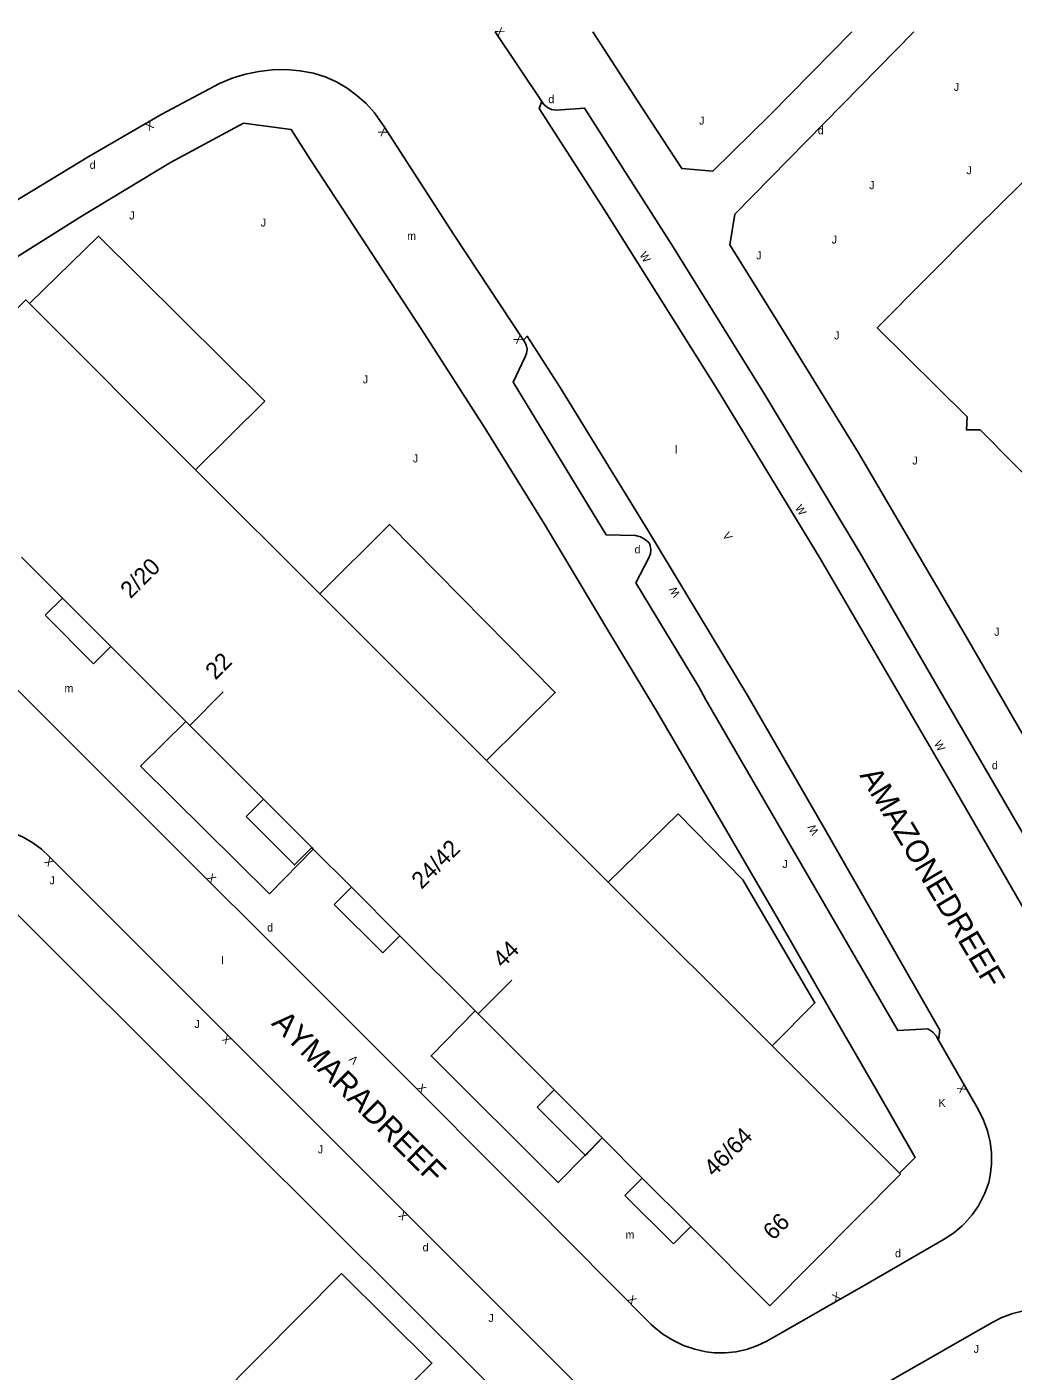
# Model space of a CAD drawing. Extents: x 134999 to 136502, y 457398 to 459002.
# Drawn here: x 135409.5 to 135471.1, y 458916.3 to 459000.3 of the extents above; entities that cross this region are included whole.
import ezdxf

# ---------------------------------------------------------------- set-up
doc = ezdxf.new("R2010")
doc.units = 0
for name, color, linetype in [('RI_DGTB_15', 7, 'Continuous'), ('RI_DGTB_29', 7, 'Continuous'), ('RI_DGTB_3', 7, 'Continuous'), ('RI_DGTB_30', 7, 'Continuous'), ('RI_DGTB_31', 7, 'Continuous'), ('RI_DGTB_35', 7, 'Continuous'), ('RI_DGTB_36', 7, 'Continuous'), ('RI_DGTB_37', 7, 'Continuous'), ('RI_DGTB_4', 7, 'Continuous'), ('RI_DGTB_43', 7, 'Continuous'), ('RI_DGTB_48', 7, 'Continuous'), ('RI_DGTB_54', 7, 'Continuous'), ('RI_DGTB_6', 7, 'Continuous'), ('RI_DGTB_7', 7, 'Continuous')]:
    doc.layers.add(name, color=color, linetype=linetype)

msp = doc.modelspace()

# ---------------------------------------------------------------- linework, layer by layer
at = {"layer": 'RI_DGTB_15'}
for p, q in [((135419.682, 458956.64), (135421.804, 458958.762)), ((135437.707, 458938.629), (135439.829, 458940.751))]:
    msp.add_line(p, q, dxfattribs=at)
at = {"layer": 'RI_DGTB_3'}
for p, q in [((135420.075, 458972.632), (135409.69, 458983.013)), ((135427.828, 458964.883), (135420.075, 458972.632)), ((135438.243, 458954.473), (135427.828, 458964.883)), ((135419.456, 458956.914), (135419.706, 458956.664)), ((135445.84, 458946.879), (135438.243, 458954.473)), ((135445.899, 458946.821), (135445.84, 458946.879)), ((135456.079, 458936.645), (135445.899, 458946.821)), ((135437.525, 458938.841), (135437.722, 458938.644)), ((135464.035, 458928.692), (135456.079, 458936.645))]:
    msp.add_line(p, q, dxfattribs=at)
for points in [[(135409.69, 458983.013), (135409.473, 458983.249), (135401.319, 458975.055), (135401.446, 458974.928)], [(135409.207, 458967.166), (135411.754, 458964.619)], [(135411.754, 458964.619), (135414.78, 458961.592)], [(135414.78, 458961.592), (135419.456, 458956.914)], [(135419.706, 458956.664), (135424.309, 458952.061)], [(135424.309, 458952.061), (135427.338, 458949.03)], [(135427.338, 458949.03), (135427.424, 458948.944)], [(135427.424, 458948.944), (135429.809, 458946.558)], [(135429.809, 458946.558), (135432.835, 458943.531)], [(135432.835, 458943.531), (135437.525, 458938.841)], [(135437.722, 458938.644), (135442.47, 458933.894)], [(135442.47, 458933.894), (135445.468, 458930.896)], [(135445.468, 458930.896), (135447.971, 458928.393)], [(135450.997, 458925.366), (135455.942, 458920.42), (135464.101, 458928.626), (135464.035, 458928.692)], [(135447.971, 458928.393), (135450.997, 458925.366)]]:
    msp.add_lwpolyline(points, dxfattribs=at)
at = {"layer": 'RI_DGTB_4'}
msp.add_lwpolyline([(135473.067, 458991.906), (135468.829, 458987.721), (135462.651, 458981.499), (135468.262, 458975.947), (135468.224, 458975.134), (135469.082, 458975.128), (135473.313, 458970.859), (135473.339, 458970.046), (135474.168, 458970.052), (135478.384, 458965.758), (135478.377, 458964.994), (135479.254, 458964.995), (135486.976, 458957.167), (135493.33, 458950.767)], dxfattribs=at)
at = {"layer": 'RI_DGTB_48'}
for points in [[(135420.075, 458972.632), (135424.392, 458976.915), (135414.013, 458987.219), (135409.69, 458983.013)], [(135438.243, 458954.473), (135442.542, 458958.73), (135432.191, 458969.226), (135427.828, 458964.883)], [(135445.84, 458946.879), (135450.213, 458951.141), (135454.256, 458947.024), (135458.757, 458939.346), (135456.079, 458936.645)]]:
    msp.add_lwpolyline(points, dxfattribs=at)
at = {"layer": 'RI_DGTB_54'}
msp.add_line((135438.774, 459000), (135441.692, 458995.634), dxfattribs=at)
for points in [[(135444.875, 459000), (135447.716, 458995.613), (135450.45, 458991.454), (135452.383, 458991.291), (135455.964, 458994.809), (135461.065, 459000)], [(135464.929, 459000), (135453.764, 458988.595), (135453.448, 458986.68), (135456.46, 458981.831), (135461.474, 458973.699), (135468.283, 458962.08), (135474, 458952.201), (135479.933, 458941.911), (135481.59, 458938.964)], [(135408.742, 458989.376), (135413.396, 458992.203), (135417.955, 458994.844), (135421.574, 458996.774), (135422.366, 458997.1), (135423.185, 458997.35), (135424.024, 458997.523), (135424.875, 458997.617), (135425.731, 458997.631), (135426.585, 458997.565), (135427.433, 458997.419), (135428.164, 458997.178), (135428.866, 458996.862), (135429.531, 458996.475), (135430.153, 458996.021), (135430.724, 458995.505), (135431.239, 458994.933), (135431.691, 458994.31), (135431.824, 458994.099), (135436.231, 458987.285), (135440.552, 458980.737)], [(135479.394, 458932.593), (135479.203, 458932.412), (135467.532, 458952.606), (135459.093, 458967.084), (135452.642, 458977.663), (135445.583, 458988.904), (135441.533, 458995.197), (135441.692, 458995.634)], [(135441.692, 458995.634), (135441.825, 458995.449), (135442.045, 458995.265), (135442.308, 458995.148), (135442.592, 458995.107), (135444.364, 458995.229), (135449.813, 458986.69), (135455.702, 458977.199), (135461.581, 458967.422), (135466.806, 458958.408), (135471.703, 458950.008), (135480.201, 458935.173), (135479.424, 458933.667), (135479.337, 458933.476), (135479.277, 458933.18), (135479.297, 458932.879), (135479.394, 458932.593)], [(135464.035, 458928.692), (135465.016, 458929.669), (135462.567, 458933.963), (135459.67, 458938.959), (135456.481, 458944.519), (135452.822, 458950.818), (135448.932, 458957.465), (135445.816, 458962.613), (135441.869, 458969.228), (135438.149, 458975.222), (135434.193, 458981.378), (135429.974, 458987.838), (135427.241, 458991.991), (135426.038, 458993.887), (135423.055, 458994.295), (135418.513, 458991.837), (135412.917, 458988.462), (135407.846, 458985.276), (135402.463, 458981.725), (135398.736, 458979.191), (135396.822, 458977.848), (135396.653, 458974.148), (135398.645, 458972.138)], [(135466.478, 458937.012), (135466.335, 458937.285), (135466.127, 458937.512), (135465.868, 458937.677), (135465.805, 458937.705), (135463.938, 458937.601), (135451.944, 458958.271), (135451.505, 458959.081), (135447.578, 458965.569), (135448.373, 458967.132), (135448.483, 458967.378), (135448.517, 458967.645), (135448.472, 458967.911), (135448.404, 458968.066), (135448.161, 458968.287), (135447.872, 458968.442), (135447.554, 458968.523), (135447.504, 458968.529), (135445.725, 458968.566), (135439.912, 458978.108), (135440.643, 458979.651), (135440.749, 458979.9), (135440.779, 458980.168), (135440.728, 458980.434), (135440.603, 458980.673), (135440.552, 458980.737)], [(135466.478, 458937.012), (135466.564, 458937.624), (135459.436, 458950.089), (135454.579, 458958.482), (135448.328, 458968.859), (135442.844, 458977.769), (135440.789, 458980.976), (135440.552, 458980.737)], [(135466.478, 458937.012), (135468.977, 458932.646), (135469.29, 458932.012), (135469.53, 458931.348), (135469.693, 458930.66), (135469.777, 458929.958), (135469.781, 458929.252), (135469.706, 458928.549), (135469.617, 458928.109), (135469.378, 458927.449), (135469.065, 458926.82), (135468.972, 458926.663), (135468.571, 458926.086), (135468.108, 458925.558), (135467.945, 458925.398), (135467.413, 458924.949), (135466.832, 458924.564), (135462.235, 458921.915), (135455.744, 458918.213), (135455.131, 458917.913), (135454.487, 458917.686), (135453.821, 458917.536), (135453.142, 458917.465), (135452.459, 458917.474), (135451.968, 458917.53), (135451.251, 458917.698), (135450.556, 458917.942), (135449.891, 458918.26), (135449.265, 458918.648), (135448.685, 458919.102), (135448.53, 458919.242), (135441.05, 458926.786), (135431.667, 458936.195), (135413.244, 458954.593), (135395.658, 458972.196)], [(135427.424, 458948.944), (135424.691, 458946.149), (135416.635, 458954.126), (135419.456, 458956.914)], [(135445.144, 458914.273), (135410.933, 458948.475), (135410.449, 458948.928), (135409.897, 458949.337), (135409.302, 458949.68), (135408.671, 458949.95), (135408.012, 458950.146), (135407.336, 458950.264), (135406.65, 458950.302), (135406.098, 458950.273), (135405.429, 458950.165), (135404.778, 458949.979), (135404.153, 458949.717), (135403.563, 458949.384), (135403.017, 458948.984), (135402.521, 458948.522), (135388.685, 458934.693), (135377.603, 458923.577)], [(135386.291, 458928.084), (135406.034, 458947.73), (135423.214, 458930.638), (135438.046, 458915.853), (135444.765, 458909.084), (135444.432, 458908.795)], [(135444.407, 458929.818), (135442.729, 458928.113), (135434.776, 458936.024), (135437.525, 458938.841)], [(135445.468, 458930.896), (135444.407, 458929.818)], [(135471.785, 458920.095), (135471.126, 458919.94), (135471.057, 458919.919), (135470.424, 458919.681), (135469.824, 458919.369), (135457.746, 458912.454)]]:
    msp.add_lwpolyline(points, dxfattribs=at)
at = {"layer": 'RI_DGTB_6'}
msp.add_lwpolyline([(135416.162, 458909.298), (135429.186, 458922.427), (135434.831, 458916.829), (135421.806, 458903.699)], close=True, dxfattribs=at)
at = {"layer": 'RI_DGTB_7'}
for p, q in [((135413.699, 458960.513), (135410.677, 458963.545)), ((135414.78, 458961.592), (135413.699, 458960.513)), ((135423.228, 458950.978), (135424.309, 458952.061)), ((135428.732, 458945.48), (135429.809, 458946.558)), ((135431.759, 458942.455), (135428.732, 458945.48)), ((135432.835, 458943.531), (135431.759, 458942.455)), ((135441.403, 458932.83), (135442.47, 458933.894)), ((135446.888, 458927.302), (135447.971, 458928.393)), ((135449.924, 458924.286), (135446.888, 458927.302)), ((135450.997, 458925.366), (135449.924, 458924.286))]:
    msp.add_line(p, q, dxfattribs=at)
for points in [[(135411.754, 458964.619), (135410.677, 458963.545)], [(135427.338, 458949.03), (135426.256, 458947.953), (135423.228, 458950.978)], [(135444.407, 458929.818), (135441.403, 458932.83)], [(135445.468, 458930.896), (135444.425, 458929.8), (135444.407, 458929.818)]]:
    msp.add_lwpolyline(points, dxfattribs=at)

# ---------------------------------------------------------------- texts
at = {"layer": 'RI_DGTB_29'}
for p in [(135442.103, 458995.535), (135458.932, 458993.594), (135413.456, 458991.435), (135447.491, 458967.417), (135469.812, 458953.932), (135424.539, 458943.788), (135434.252, 458923.814), (135463.759, 458923.445)]:
    msp.add_text('d', height=0.5, dxfattribs=at).set_placement(p)
at = {"layer": 'RI_DGTB_30'}
for s, height, rotation, p in [('X', 0.5, 303.7565, (135438.742, 459000.047)), ('X', 0.5, 211.93388, (135417.26, 458994.451)), ('X', 0.5, 123.01829, (135432.096, 458993.681)), ('W', 0.5, 302.33273, (135447.773, 458986.057)), ('X', 0.5, 123.01829, (135440.563, 458980.719)), ('W', 0.5, 302.33273, (135457.498, 458970.256)), ('V', 0.5, 302.33273, (135452.968, 458968.552)), ('W', 0.5, 120.22847, (135450.367, 458964.854)), ('W', 0.5, 300.15936, (135466.178, 458955.543)), ('W', 0.5, 120.22847, (135459.02, 458950.005)), ('X', 0.5, 135.03772, (135411.25, 458948.159)), ('X', 0.5, 314.92227, (135420.741, 458947.116)), ('X', 0.5, 135.03772, (135422.337, 458937.069)), ('V', 0.5, 135, (135430.276, 458935.8)), ('X', 0.5, 314.92227, (135433.865, 458933.989)), ('X', 0.499, 119.78585, (135468.263, 458933.897)), ('X', 0.5, 135.03772, (135433.362, 458926.055)), ('X', 0.5, 314.92227, (135447.006, 458920.779)), ('X', 0.499, 29.6961, (135460.015, 458920.649))]:
    msp.add_text(s, height=height, rotation=rotation, dxfattribs=at).set_placement(p)
msp.add_text('K', height=0.5, dxfattribs=at).set_placement((135466.475, 458932.837))
at = {"layer": 'RI_DGTB_31'}
for p in [(135467.435, 458996.306), (135451.518, 458994.194), (135468.218, 458991.096), (135462.15, 458990.166), (135415.932, 458988.271), (135424.138, 458987.829), (135459.799, 458986.764), (135455.092, 458985.779), (135459.954, 458980.779), (135430.524, 458978.032), (135433.644, 458973.094), (135464.839, 458972.964), (135469.957, 458962.265), (135456.725, 458947.761), (135410.95, 458946.741), (135419.998, 458937.766), (135427.703, 458929.931), (135438.358, 458919.401), (135468.672, 458917.473)]:
    msp.add_text('J', height=0.5, dxfattribs=at).set_placement(p)
at = {"layer": 'RI_DGTB_35'}
for s, rotation, p in [('2/20', 45, (135416.008, 458964.535)), ('46/64', 45.0081, (135452.456, 458928.422))]:
    msp.add_text(s, height=1.054, rotation=rotation, dxfattribs=at).set_placement(p)
at = {"layer": 'RI_DGTB_36'}
for s, p in [('22', (135421.318, 458959.459)), ('24/42', (135434.193, 458946.388)), ('44', (135439.265, 458941.467)), ('66', (135456.149, 458924.45))]:
    msp.add_text(s, height=1.054, rotation=45, dxfattribs=at).set_placement(p)
at = {"layer": 'RI_DGTB_37'}
for s, rotation, p in [('AMAZONEDREEF', 300.7553, (135461.52, 458953.547)), ('AYMARADREEF', 315.04562, (135424.754, 458938.005))]:
    msp.add_text(s, height=1.4, rotation=rotation, dxfattribs=at).set_placement(p)
at = {"layer": 'RI_DGTB_43'}
for s, p in [('m', (135433.286, 458986.996)), ('l', (135450.007, 458973.65)), ('m', (135411.882, 458958.736)), ('l', (135421.677, 458941.741)), ('m', (135446.926, 458924.607))]:
    msp.add_text(s, height=0.5, dxfattribs=at).set_placement(p)

doc.saveas('drawing.dxf')
